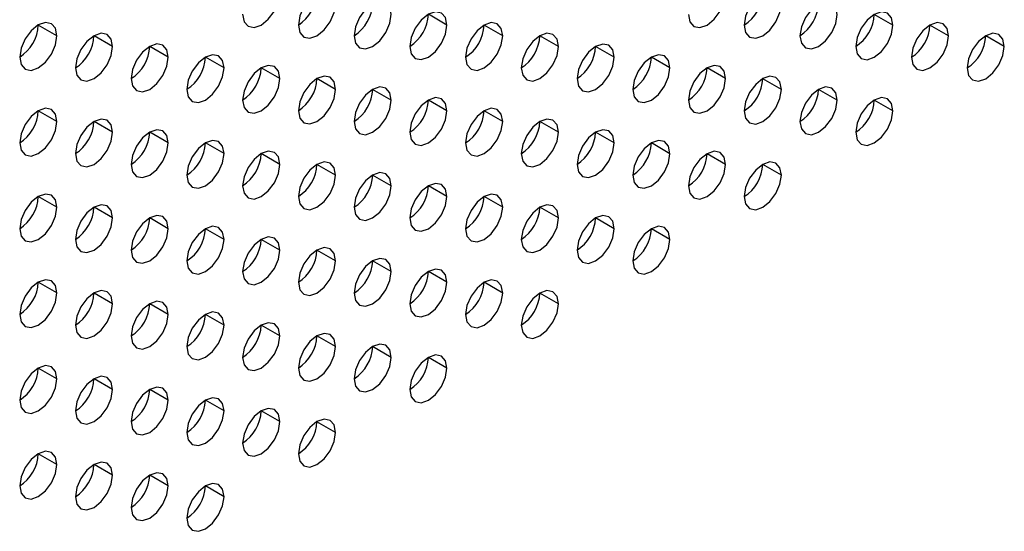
# Model space of a CAD drawing. Header units: millimetres. Extents: x 0 to 1118, y 0 to 864.
# Tile 297 of 438: x 997.35 to 1001.1, y 642.49 to 644.43. Entities that reach past the tile are written whole.
import ezdxf

# ---------------------------------------------------------------- set-up
doc = ezdxf.new("R2010")
doc.units = ezdxf.units.MM

msp = doc.modelspace()

# ---------------------------------------------------------------- linework, layer by layer
at = {"color": 7, "linetype": 'Continuous', "lineweight": 25}
for p, q in [((998.9782, 644.4138), (998.9074, 644.4546)), ((1000.6752, 644.4136), (1000.6045, 644.4545)), ((997.4932, 644.3731), (997.4225, 644.4139)), ((999.1903, 644.373), (999.1196, 644.4138)), ((1000.8873, 644.3728), (1000.8166, 644.4136)), ((997.7054, 644.3323), (997.6347, 644.3731)), ((999.4024, 644.3321), (999.3317, 644.3729)), ((1001.0995, 644.332), (1001.0288, 644.3728)), ((997.9175, 644.2914), (997.8468, 644.3322)), ((999.6146, 644.2913), (999.5438, 644.3321)), ((998.1296, 644.2506), (998.0589, 644.2914)), ((999.8267, 644.2504), (999.756, 644.2912)), ((998.3418, 644.2097), (998.2711, 644.2505)), ((1000.0388, 644.2096), (999.9681, 644.2504)), ((998.5539, 644.1689), (998.4832, 644.2097)), ((1000.251, 644.1687), (1000.1802, 644.2095)), ((998.766, 644.128), (998.6953, 644.1689)), ((1000.4631, 644.1279), (1000.3924, 644.1687)), ((998.9782, 644.0872), (998.9074, 644.128)), ((1000.6752, 644.087), (1000.6045, 644.1278)), ((997.4932, 644.0465), (997.4225, 644.0873)), ((999.1903, 644.0463), (999.1196, 644.0872)), ((997.7054, 644.0057), (997.6347, 644.0465)), ((999.4024, 644.0055), (999.3317, 644.0463)), ((997.9175, 643.9648), (997.8468, 644.0056)), ((999.6146, 643.9646), (999.5438, 644.0055)), ((998.1296, 643.924), (998.0589, 643.9648)), ((999.8267, 643.9238), (999.756, 643.9646)), ((998.3418, 643.8831), (998.2711, 643.9239)), ((1000.0388, 643.883), (999.9681, 643.9238)), ((998.5539, 643.8423), (998.4832, 643.8831)), ((1000.251, 643.8421), (1000.1802, 643.8829)), ((998.766, 643.8014), (998.6953, 643.8422)), ((998.9782, 643.7606), (998.9074, 643.8014)), ((997.4932, 643.7199), (997.4225, 643.7607)), ((999.1903, 643.7197), (999.1196, 643.7605)), ((997.7054, 643.679), (997.6347, 643.7199)), ((999.4024, 643.6789), (999.3317, 643.7197)), ((997.9175, 643.6382), (997.8468, 643.679)), ((999.6146, 643.638), (999.5438, 643.6789)), ((998.1296, 643.5973), (998.0589, 643.6382)), ((999.8267, 643.5972), (999.756, 643.638)), ((998.3418, 643.5565), (998.2711, 643.5973)), ((998.5539, 643.5156), (998.4832, 643.5565)), ((998.766, 643.4748), (998.6953, 643.5156)), ((998.9782, 643.434), (998.9074, 643.4748)), ((997.4932, 643.3933), (997.4225, 643.4341)), ((999.1903, 643.3931), (999.1196, 643.4339)), ((997.7054, 643.3524), (997.6347, 643.3932)), ((999.4024, 643.3523), (999.3317, 643.3931)), ((997.9175, 643.3116), (997.8468, 643.3524)), ((998.1296, 643.2707), (998.0589, 643.3115)), ((998.3418, 643.2299), (998.2711, 643.2707)), ((998.5539, 643.189), (998.4832, 643.2299)), ((998.766, 643.1482), (998.6953, 643.189)), ((998.9782, 643.1073), (998.9074, 643.1482)), ((997.4932, 643.0667), (997.4225, 643.1075)), ((997.7054, 643.0258), (997.6347, 643.0666)), ((997.9175, 642.985), (997.8468, 643.0258)), ((998.1296, 642.9441), (998.0589, 642.9849)), ((998.3418, 642.9033), (998.2711, 642.9441)), ((998.5539, 642.8624), (998.4832, 642.9032)), ((997.4932, 642.74), (997.4225, 642.7809)), ((997.7054, 642.6992), (997.6347, 642.74)), ((997.9175, 642.6583), (997.8468, 642.6992)), ((998.1296, 642.6175), (998.0589, 642.6583))]:
    msp.add_line(p, q, dxfattribs=at)
at = {"color": 7, "linetype": 'Continuous', "lineweight": 25, "flags": 128}
for points in [[(998.2003, 644.4547), (998.2057, 644.4266), (998.2211, 644.4089), (998.244, 644.4045), (998.2711, 644.4139), (998.2981, 644.4357), (998.3211, 644.4667), (998.3364, 644.502), (998.3418, 644.5363)], [(998.5539, 644.4955), (998.5485, 644.5236), (998.5332, 644.5413), (998.5102, 644.5457), (998.4832, 644.5363), (998.4561, 644.5145), (998.4332, 644.4836), (998.4179, 644.4482), (998.4125, 644.4139)], [(999.8974, 644.4545), (999.9028, 644.4264), (999.9181, 644.4088), (999.941, 644.4043), (999.9681, 644.4137), (999.9952, 644.4355), (1000.0181, 644.4665), (1000.0334, 644.5018), (1000.0388, 644.5362)], [(1000.251, 644.4953), (1000.2456, 644.5235), (1000.2302, 644.5411), (1000.2073, 644.5456), (1000.1802, 644.5362), (1000.1532, 644.5143), (1000.1302, 644.4834), (1000.1149, 644.4481), (1000.1095, 644.4137)], [(998.4125, 644.4139), (998.4179, 644.3857), (998.4332, 644.3681), (998.4561, 644.3636), (998.4832, 644.373), (998.5102, 644.3949), (998.5332, 644.4258), (998.5485, 644.4611), (998.5539, 644.4955)], [(998.766, 644.4547), (998.7606, 644.4828), (998.7453, 644.5004), (998.7224, 644.5049), (998.6953, 644.4955), (998.6683, 644.4736), (998.6453, 644.4427), (998.63, 644.4074), (998.6246, 644.373)], [(1000.1095, 644.4137), (1000.1149, 644.3856), (1000.1302, 644.3679), (1000.1532, 644.3635), (1000.1802, 644.3729), (1000.2073, 644.3947), (1000.2302, 644.4256), (1000.2456, 644.461), (1000.251, 644.4953)], [(1000.4631, 644.4545), (1000.4577, 644.4826), (1000.4424, 644.5003), (1000.4194, 644.5047), (1000.3924, 644.4953), (1000.3653, 644.4735), (1000.3424, 644.4425), (1000.327, 644.4072), (1000.3217, 644.3729)], [(998.6246, 644.373), (998.63, 644.3449), (998.6453, 644.3272), (998.6683, 644.3228), (998.6953, 644.3322), (998.7224, 644.354), (998.7453, 644.385), (998.7606, 644.4203), (998.766, 644.4547)], [(998.9782, 644.4138), (998.9728, 644.4419), (998.9574, 644.4596), (998.9345, 644.464), (998.9074, 644.4546), (998.8804, 644.4328), (998.8574, 644.4019), (998.8421, 644.3665), (998.8367, 644.3322)], [(1000.3217, 644.3729), (1000.327, 644.3447), (1000.3424, 644.3271), (1000.3653, 644.3226), (1000.3924, 644.332), (1000.4194, 644.3539), (1000.4424, 644.3848), (1000.4577, 644.4201), (1000.4631, 644.4545)], [(1000.6752, 644.4136), (1000.6698, 644.4418), (1000.6545, 644.4594), (1000.6316, 644.4639), (1000.6045, 644.4545), (1000.5774, 644.4326), (1000.5545, 644.4017), (1000.5392, 644.3664), (1000.5338, 644.332)], [(997.4932, 644.3731), (997.4879, 644.4013), (997.4725, 644.4189), (997.4496, 644.4234), (997.4225, 644.414), (997.3955, 644.3921), (997.3725, 644.3612), (997.3572, 644.3258), (997.3518, 644.2915)], [(998.8367, 644.3322), (998.8421, 644.304), (998.8574, 644.2864), (998.8804, 644.2819), (998.9074, 644.2913), (998.9345, 644.3132), (998.9574, 644.3441), (998.9728, 644.3794), (998.9782, 644.4138)], [(999.1903, 644.373), (999.1849, 644.4011), (999.1696, 644.4187), (999.1466, 644.4232), (999.1196, 644.4138), (999.0925, 644.392), (999.0696, 644.361), (999.0543, 644.3257), (999.0489, 644.2913)], [(1000.5338, 644.332), (1000.5392, 644.3039), (1000.5545, 644.2862), (1000.5774, 644.2818), (1000.6045, 644.2912), (1000.6316, 644.313), (1000.6545, 644.344), (1000.6698, 644.3793), (1000.6752, 644.4136)], [(1000.8873, 644.3728), (1000.882, 644.4009), (1000.8666, 644.4186), (1000.8437, 644.423), (1000.8166, 644.4136), (1000.7896, 644.3918), (1000.7666, 644.3609), (1000.7513, 644.3255), (1000.7459, 644.2912)], [(997.7054, 644.3323), (997.7, 644.3604), (997.6847, 644.3781), (997.6617, 644.3825), (997.6347, 644.3731), (997.6076, 644.3513), (997.5847, 644.3203), (997.5693, 644.285), (997.5639, 644.2506)], [(999.4024, 644.3321), (999.397, 644.3603), (999.3817, 644.3779), (999.3588, 644.3824), (999.3317, 644.3729), (999.3047, 644.3511), (999.2817, 644.3202), (999.2664, 644.2848), (999.261, 644.2505)], [(1001.0995, 644.332), (1001.0941, 644.3601), (1001.0788, 644.3777), (1001.0558, 644.3822), (1001.0288, 644.3728), (1001.0017, 644.3509), (1000.9788, 644.32), (1000.9634, 644.2847), (1000.9581, 644.2503)], [(997.3518, 644.2915), (997.3572, 644.2633), (997.3725, 644.2457), (997.3955, 644.2412), (997.4225, 644.2506), (997.4496, 644.2725), (997.4725, 644.3034), (997.4879, 644.3388), (997.4932, 644.3731)], [(997.9175, 644.2914), (997.9121, 644.3196), (997.8968, 644.3372), (997.8738, 644.3417), (997.8468, 644.3323), (997.8197, 644.3104), (997.7968, 644.2795), (997.7815, 644.2441), (997.7761, 644.2098)], [(999.0489, 644.2913), (999.0543, 644.2632), (999.0696, 644.2455), (999.0925, 644.2411), (999.1196, 644.2505), (999.1466, 644.2723), (999.1696, 644.3033), (999.1849, 644.3386), (999.1903, 644.373)], [(999.6146, 644.2913), (999.6092, 644.3194), (999.5938, 644.337), (999.5709, 644.3415), (999.5438, 644.3321), (999.5168, 644.3103), (999.4938, 644.2793), (999.4785, 644.244), (999.4731, 644.2096)], [(1000.7459, 644.2912), (1000.7513, 644.263), (1000.7666, 644.2454), (1000.7896, 644.2409), (1000.8166, 644.2503), (1000.8437, 644.2722), (1000.8666, 644.3031), (1000.882, 644.3384), (1000.8873, 644.3728)], [(997.5639, 644.2506), (997.5693, 644.2225), (997.5847, 644.2048), (997.6076, 644.2004), (997.6347, 644.2098), (997.6617, 644.2316), (997.6847, 644.2626), (997.7, 644.2979), (997.7054, 644.3323)], [(998.1296, 644.2506), (998.1242, 644.2787), (998.1089, 644.2964), (998.086, 644.3008), (998.0589, 644.2914), (998.0319, 644.2696), (998.0089, 644.2386), (997.9936, 644.2033), (997.9882, 644.1689)], [(999.261, 644.2505), (999.2664, 644.2223), (999.2817, 644.2047), (999.3047, 644.2002), (999.3317, 644.2096), (999.3588, 644.2315), (999.3817, 644.2624), (999.397, 644.2978), (999.4024, 644.3321)], [(999.8267, 644.2504), (999.8213, 644.2786), (999.806, 644.2962), (999.783, 644.3007), (999.756, 644.2913), (999.7289, 644.2694), (999.706, 644.2385), (999.6906, 644.2031), (999.6853, 644.1688)], [(1000.9581, 644.2503), (1000.9634, 644.2222), (1000.9788, 644.2045), (1001.0017, 644.2001), (1001.0288, 644.2095), (1001.0558, 644.2313), (1001.0788, 644.2623), (1001.0941, 644.2976), (1001.0995, 644.332)], [(997.7761, 644.2098), (997.7815, 644.1816), (997.7968, 644.164), (997.8197, 644.1595), (997.8468, 644.1689), (997.8738, 644.1908), (997.8968, 644.2217), (997.9121, 644.2571), (997.9175, 644.2914)], [(999.4731, 644.2096), (999.4785, 644.1815), (999.4938, 644.1638), (999.5168, 644.1594), (999.5438, 644.1688), (999.5709, 644.1906), (999.5938, 644.2216), (999.6092, 644.2569), (999.6146, 644.2913)], [(997.9882, 644.1689), (997.9936, 644.1408), (998.0089, 644.1232), (998.0319, 644.1187), (998.0589, 644.1281), (998.086, 644.1499), (998.1089, 644.1809), (998.1242, 644.2162), (998.1296, 644.2506)], [(998.3418, 644.2097), (998.3364, 644.2379), (998.3211, 644.2555), (998.2981, 644.26), (998.2711, 644.2506), (998.244, 644.2287), (998.2211, 644.1978), (998.2057, 644.1624), (998.2003, 644.1281)], [(999.6853, 644.1688), (999.6906, 644.1406), (999.706, 644.123), (999.7289, 644.1185), (999.756, 644.1279), (999.783, 644.1498), (999.806, 644.1807), (999.8213, 644.2161), (999.8267, 644.2504)], [(1000.0388, 644.2096), (1000.0334, 644.2377), (1000.0181, 644.2554), (999.9952, 644.2598), (999.9681, 644.2504), (999.941, 644.2286), (999.9181, 644.1976), (999.9028, 644.1623), (999.8974, 644.1279)], [(998.2003, 644.1281), (998.2057, 644.0999), (998.2211, 644.0823), (998.244, 644.0778), (998.2711, 644.0873), (998.2981, 644.1091), (998.3211, 644.14), (998.3364, 644.1754), (998.3418, 644.2097)], [(998.5539, 644.1689), (998.5485, 644.197), (998.5332, 644.2147), (998.5102, 644.2191), (998.4832, 644.2097), (998.4561, 644.1879), (998.4332, 644.1569), (998.4179, 644.1216), (998.4125, 644.0872)], [(999.8974, 644.1279), (999.9028, 644.0998), (999.9181, 644.0821), (999.941, 644.0777), (999.9681, 644.0871), (999.9952, 644.1089), (1000.0181, 644.1399), (1000.0334, 644.1752), (1000.0388, 644.2096)], [(1000.251, 644.1687), (1000.2456, 644.1969), (1000.2302, 644.2145), (1000.2073, 644.219), (1000.1802, 644.2096), (1000.1532, 644.1877), (1000.1302, 644.1568), (1000.1149, 644.1214), (1000.1095, 644.0871)], [(998.4125, 644.0872), (998.4179, 644.0591), (998.4332, 644.0415), (998.4561, 644.037), (998.4832, 644.0464), (998.5102, 644.0682), (998.5332, 644.0992), (998.5485, 644.1345), (998.5539, 644.1689)], [(998.766, 644.128), (998.7606, 644.1562), (998.7453, 644.1738), (998.7224, 644.1783), (998.6953, 644.1689), (998.6683, 644.147), (998.6453, 644.1161), (998.63, 644.0807), (998.6246, 644.0464)], [(1000.1095, 644.0871), (1000.1149, 644.0589), (1000.1302, 644.0413), (1000.1532, 644.0368), (1000.1802, 644.0462), (1000.2073, 644.0681), (1000.2302, 644.099), (1000.2456, 644.1344), (1000.251, 644.1687)], [(1000.4631, 644.1279), (1000.4577, 644.156), (1000.4424, 644.1737), (1000.4194, 644.1781), (1000.3924, 644.1687), (1000.3653, 644.1469), (1000.3424, 644.1159), (1000.327, 644.0806), (1000.3217, 644.0462)], [(998.6246, 644.0464), (998.63, 644.0183), (998.6453, 644.0006), (998.6683, 643.9962), (998.6953, 644.0056), (998.7224, 644.0274), (998.7453, 644.0583), (998.7606, 644.0937), (998.766, 644.128)], [(998.9782, 644.0872), (998.9728, 644.1153), (998.9574, 644.133), (998.9345, 644.1374), (998.9074, 644.128), (998.8804, 644.1062), (998.8574, 644.0752), (998.8421, 644.0399), (998.8367, 644.0055)], [(1000.3217, 644.0462), (1000.327, 644.0181), (1000.3424, 644.0005), (1000.3653, 643.996), (1000.3924, 644.0054), (1000.4194, 644.0272), (1000.4424, 644.0582), (1000.4577, 644.0935), (1000.4631, 644.1279)], [(1000.6752, 644.087), (1000.6698, 644.1152), (1000.6545, 644.1328), (1000.6316, 644.1373), (1000.6045, 644.1279), (1000.5774, 644.106), (1000.5545, 644.0751), (1000.5392, 644.0397), (1000.5338, 644.0054)], [(997.4932, 644.0465), (997.4879, 644.0746), (997.4725, 644.0923), (997.4496, 644.0967), (997.4225, 644.0873), (997.3955, 644.0655), (997.3725, 644.0346), (997.3572, 643.9992), (997.3518, 643.9649)], [(998.8367, 644.0055), (998.8421, 643.9774), (998.8574, 643.9598), (998.8804, 643.9553), (998.9074, 643.9647), (998.9345, 643.9866), (998.9574, 644.0175), (998.9728, 644.0528), (998.9782, 644.0872)], [(999.1903, 644.0463), (999.1849, 644.0745), (999.1696, 644.0921), (999.1466, 644.0966), (999.1196, 644.0872), (999.0925, 644.0653), (999.0696, 644.0344), (999.0543, 643.9991), (999.0489, 643.9647)], [(1000.5338, 644.0054), (1000.5392, 643.9772), (1000.5545, 643.9596), (1000.5774, 643.9551), (1000.6045, 643.9646), (1000.6316, 643.9864), (1000.6545, 644.0173), (1000.6698, 644.0527), (1000.6752, 644.087)], [(997.3518, 643.9649), (997.3572, 643.9367), (997.3725, 643.9191), (997.3955, 643.9146), (997.4225, 643.924), (997.4496, 643.9459), (997.4725, 643.9768), (997.4879, 644.0121), (997.4932, 644.0465)], [(997.7054, 644.0057), (997.7, 644.0338), (997.6847, 644.0514), (997.6617, 644.0559), (997.6347, 644.0465), (997.6076, 644.0247), (997.5847, 643.9937), (997.5693, 643.9584), (997.5639, 643.924)], [(999.0489, 643.9647), (999.0543, 643.9366), (999.0696, 643.9189), (999.0925, 643.9145), (999.1196, 643.9239), (999.1466, 643.9457), (999.1696, 643.9766), (999.1849, 644.012), (999.1903, 644.0463)], [(999.4024, 644.0055), (999.397, 644.0336), (999.3817, 644.0513), (999.3588, 644.0557), (999.3317, 644.0463), (999.3047, 644.0245), (999.2817, 643.9935), (999.2664, 643.9582), (999.261, 643.9239)], [(997.5639, 643.924), (997.5693, 643.8959), (997.5847, 643.8782), (997.6076, 643.8738), (997.6347, 643.8832), (997.6617, 643.905), (997.6847, 643.936), (997.7, 643.9713), (997.7054, 644.0057)], [(997.9175, 643.9648), (997.9121, 643.9929), (997.8968, 644.0106), (997.8738, 644.015), (997.8468, 644.0056), (997.8197, 643.9838), (997.7968, 643.9529), (997.7815, 643.9175), (997.7761, 643.8832)], [(999.261, 643.9239), (999.2664, 643.8957), (999.2817, 643.8781), (999.3047, 643.8736), (999.3317, 643.883), (999.3588, 643.9049), (999.3817, 643.9358), (999.397, 643.9711), (999.4024, 644.0055)], [(999.6146, 643.9646), (999.6092, 643.9928), (999.5938, 644.0104), (999.5709, 644.0149), (999.5438, 644.0055), (999.5168, 643.9836), (999.4938, 643.9527), (999.4785, 643.9174), (999.4731, 643.883)], [(997.7761, 643.8832), (997.7815, 643.855), (997.7968, 643.8374), (997.8197, 643.8329), (997.8468, 643.8423), (997.8738, 643.8642), (997.8968, 643.8951), (997.9121, 643.9305), (997.9175, 643.9648)], [(998.1296, 643.924), (998.1242, 643.9521), (998.1089, 643.9697), (998.086, 643.9742), (998.0589, 643.9648), (998.0319, 643.943), (998.0089, 643.912), (997.9936, 643.8767), (997.9882, 643.8423)], [(999.4731, 643.883), (999.4785, 643.8549), (999.4938, 643.8372), (999.5168, 643.8328), (999.5438, 643.8422), (999.5709, 643.864), (999.5938, 643.895), (999.6092, 643.9303), (999.6146, 643.9646)], [(999.8267, 643.9238), (999.8213, 643.9519), (999.806, 643.9696), (999.783, 643.974), (999.756, 643.9646), (999.7289, 643.9428), (999.706, 643.9119), (999.6906, 643.8765), (999.6853, 643.8422)], [(998.3418, 643.8831), (998.3364, 643.9113), (998.3211, 643.9289), (998.2981, 643.9334), (998.2711, 643.9239), (998.244, 643.9021), (998.2211, 643.8712), (998.2057, 643.8358), (998.2003, 643.8015)], [(1000.0388, 643.883), (1000.0334, 643.9111), (1000.0181, 643.9287), (999.9952, 643.9332), (999.9681, 643.9238), (999.941, 643.902), (999.9181, 643.871), (999.9028, 643.8357), (999.8974, 643.8013)], [(997.9882, 643.8423), (997.9936, 643.8142), (998.0089, 643.7965), (998.0319, 643.7921), (998.0589, 643.8015), (998.086, 643.8233), (998.1089, 643.8543), (998.1242, 643.8896), (998.1296, 643.924)], [(998.5539, 643.8423), (998.5485, 643.8704), (998.5332, 643.888), (998.5102, 643.8925), (998.4832, 643.8831), (998.4561, 643.8613), (998.4332, 643.8303), (998.4179, 643.795), (998.4125, 643.7606)], [(999.6853, 643.8422), (999.6906, 643.814), (999.706, 643.7964), (999.7289, 643.7919), (999.756, 643.8013), (999.783, 643.8232), (999.806, 643.8541), (999.8213, 643.8894), (999.8267, 643.9238)], [(1000.251, 643.8421), (1000.2456, 643.8702), (1000.2302, 643.8879), (1000.2073, 643.8923), (1000.1802, 643.8829), (1000.1532, 643.8611), (1000.1302, 643.8302), (1000.1149, 643.7948), (1000.1095, 643.7605)], [(998.2003, 643.8015), (998.2057, 643.7733), (998.2211, 643.7557), (998.244, 643.7512), (998.2711, 643.7606), (998.2981, 643.7825), (998.3211, 643.8134), (998.3364, 643.8488), (998.3418, 643.8831)], [(998.766, 643.8014), (998.7606, 643.8296), (998.7453, 643.8472), (998.7224, 643.8517), (998.6953, 643.8423), (998.6683, 643.8204), (998.6453, 643.7895), (998.63, 643.7541), (998.6246, 643.7198)], [(999.8974, 643.8013), (999.9028, 643.7732), (999.9181, 643.7555), (999.941, 643.7511), (999.9681, 643.7605), (999.9952, 643.7823), (1000.0181, 643.8133), (1000.0334, 643.8486), (1000.0388, 643.883)], [(998.4125, 643.7606), (998.4179, 643.7325), (998.4332, 643.7148), (998.4561, 643.7104), (998.4832, 643.7198), (998.5102, 643.7416), (998.5332, 643.7726), (998.5485, 643.8079), (998.5539, 643.8423)], [(1000.1095, 643.7605), (1000.1149, 643.7323), (1000.1302, 643.7147), (1000.1532, 643.7102), (1000.1802, 643.7196), (1000.2073, 643.7415), (1000.2302, 643.7724), (1000.2456, 643.8078), (1000.251, 643.8421)], [(998.6246, 643.7198), (998.63, 643.6916), (998.6453, 643.674), (998.6683, 643.6695), (998.6953, 643.6789), (998.7224, 643.7008), (998.7453, 643.7317), (998.7606, 643.7671), (998.766, 643.8014)], [(998.9782, 643.7606), (998.9728, 643.7887), (998.9574, 643.8064), (998.9345, 643.8108), (998.9074, 643.8014), (998.8804, 643.7796), (998.8574, 643.7486), (998.8421, 643.7133), (998.8367, 643.6789)], [(997.4932, 643.7199), (997.4879, 643.748), (997.4725, 643.7657), (997.4496, 643.7701), (997.4225, 643.7607), (997.3955, 643.7389), (997.3725, 643.7079), (997.3572, 643.6726), (997.3518, 643.6382)], [(998.8367, 643.6789), (998.8421, 643.6508), (998.8574, 643.6331), (998.8804, 643.6287), (998.9074, 643.6381), (998.9345, 643.6599), (998.9574, 643.6909), (998.9728, 643.7262), (998.9782, 643.7606)], [(999.1903, 643.7197), (999.1849, 643.7479), (999.1696, 643.7655), (999.1466, 643.77), (999.1196, 643.7606), (999.0925, 643.7387), (999.0696, 643.7078), (999.0543, 643.6724), (999.0489, 643.6381)], [(997.3518, 643.6382), (997.3572, 643.6101), (997.3725, 643.5925), (997.3955, 643.588), (997.4225, 643.5974), (997.4496, 643.6192), (997.4725, 643.6502), (997.4879, 643.6855), (997.4932, 643.7199)], [(997.7054, 643.679), (997.7, 643.7072), (997.6847, 643.7248), (997.6617, 643.7293), (997.6347, 643.7199), (997.6076, 643.698), (997.5847, 643.6671), (997.5693, 643.6318), (997.5639, 643.5974)], [(999.0489, 643.6381), (999.0543, 643.6099), (999.0696, 643.5923), (999.0925, 643.5878), (999.1196, 643.5973), (999.1466, 643.6191), (999.1696, 643.65), (999.1849, 643.6854), (999.1903, 643.7197)], [(999.4024, 643.6789), (999.397, 643.707), (999.3817, 643.7247), (999.3588, 643.7291), (999.3317, 643.7197), (999.3047, 643.6979), (999.2817, 643.6669), (999.2664, 643.6316), (999.261, 643.5972)], [(997.5639, 643.5974), (997.5693, 643.5693), (997.5847, 643.5516), (997.6076, 643.5472), (997.6347, 643.5566), (997.6617, 643.5784), (997.6847, 643.6093), (997.7, 643.6447), (997.7054, 643.679)], [(997.9175, 643.6382), (997.9121, 643.6663), (997.8968, 643.684), (997.8738, 643.6884), (997.8468, 643.679), (997.8197, 643.6572), (997.7968, 643.6262), (997.7815, 643.5909), (997.7761, 643.5565)], [(999.261, 643.5972), (999.2664, 643.5691), (999.2817, 643.5515), (999.3047, 643.547), (999.3317, 643.5564), (999.3588, 643.5782), (999.3817, 643.6092), (999.397, 643.6445), (999.4024, 643.6789)], [(999.6146, 643.638), (999.6092, 643.6662), (999.5938, 643.6838), (999.5709, 643.6883), (999.5438, 643.6789), (999.5168, 643.657), (999.4938, 643.6261), (999.4785, 643.5907), (999.4731, 643.5564)], [(997.7761, 643.5565), (997.7815, 643.5284), (997.7968, 643.5108), (997.8197, 643.5063), (997.8468, 643.5157), (997.8738, 643.5376), (997.8968, 643.5685), (997.9121, 643.6038), (997.9175, 643.6382)], [(998.1296, 643.5973), (998.1242, 643.6255), (998.1089, 643.6431), (998.086, 643.6476), (998.0589, 643.6382), (998.0319, 643.6163), (998.0089, 643.5854), (997.9936, 643.5501), (997.9882, 643.5157)], [(999.4731, 643.5564), (999.4785, 643.5283), (999.4938, 643.5106), (999.5168, 643.5062), (999.5438, 643.5156), (999.5709, 643.5374), (999.5938, 643.5683), (999.6092, 643.6037), (999.6146, 643.638)], [(999.8267, 643.5972), (999.8213, 643.6253), (999.806, 643.643), (999.783, 643.6474), (999.756, 643.638), (999.7289, 643.6162), (999.706, 643.5852), (999.6906, 643.5499), (999.6853, 643.5155)], [(997.9882, 643.5157), (997.9936, 643.4876), (998.0089, 643.4699), (998.0319, 643.4655), (998.0589, 643.4749), (998.086, 643.4967), (998.1089, 643.5276), (998.1242, 643.563), (998.1296, 643.5973)], [(998.3418, 643.5565), (998.3364, 643.5846), (998.3211, 643.6023), (998.2981, 643.6067), (998.2711, 643.5973), (998.244, 643.5755), (998.2211, 643.5445), (998.2057, 643.5092), (998.2003, 643.4749)], [(999.6853, 643.5155), (999.6906, 643.4874), (999.706, 643.4698), (999.7289, 643.4653), (999.756, 643.4747), (999.783, 643.4965), (999.806, 643.5275), (999.8213, 643.5628), (999.8267, 643.5972)], [(998.2003, 643.4749), (998.2057, 643.4467), (998.2211, 643.4291), (998.244, 643.4246), (998.2711, 643.434), (998.2981, 643.4559), (998.3211, 643.4868), (998.3364, 643.5221), (998.3418, 643.5565)], [(998.5539, 643.5156), (998.5485, 643.5438), (998.5332, 643.5614), (998.5102, 643.5659), (998.4832, 643.5565), (998.4561, 643.5346), (998.4332, 643.5037), (998.4179, 643.4684), (998.4125, 643.434)], [(998.4125, 643.434), (998.4179, 643.4059), (998.4332, 643.3882), (998.4561, 643.3838), (998.4832, 643.3932), (998.5102, 643.415), (998.5332, 643.446), (998.5485, 643.4813), (998.5539, 643.5156)], [(998.766, 643.4748), (998.7606, 643.5029), (998.7453, 643.5206), (998.7224, 643.525), (998.6953, 643.5156), (998.6683, 643.4938), (998.6453, 643.4629), (998.63, 643.4275), (998.6246, 643.3932)], [(998.6246, 643.3932), (998.63, 643.365), (998.6453, 643.3474), (998.6683, 643.3429), (998.6953, 643.3523), (998.7224, 643.3742), (998.7453, 643.4051), (998.7606, 643.4404), (998.766, 643.4748)], [(998.9782, 643.434), (998.9728, 643.4621), (998.9574, 643.4797), (998.9345, 643.4842), (998.9074, 643.4748), (998.8804, 643.453), (998.8574, 643.422), (998.8421, 643.3867), (998.8367, 643.3523)], [(997.4932, 643.3933), (997.4879, 643.4214), (997.4725, 643.4391), (997.4496, 643.4435), (997.4225, 643.4341), (997.3955, 643.4123), (997.3725, 643.3813), (997.3572, 643.346), (997.3518, 643.3116)], [(999.1903, 643.3931), (999.1849, 643.4212), (999.1696, 643.4389), (999.1466, 643.4433), (999.1196, 643.4339), (999.0925, 643.4121), (999.0696, 643.3812), (999.0543, 643.3458), (999.0489, 643.3115)], [(997.7054, 643.3524), (997.7, 643.3806), (997.6847, 643.3982), (997.6617, 643.4027), (997.6347, 643.3933), (997.6076, 643.3714), (997.5847, 643.3405), (997.5693, 643.3051), (997.5639, 643.2708)], [(998.8367, 643.3523), (998.8421, 643.3242), (998.8574, 643.3065), (998.8804, 643.3021), (998.9074, 643.3115), (998.9345, 643.3333), (998.9574, 643.3643), (998.9728, 643.3996), (998.9782, 643.434)], [(999.4024, 643.3523), (999.397, 643.3804), (999.3817, 643.398), (999.3588, 643.4025), (999.3317, 643.3931), (999.3047, 643.3713), (999.2817, 643.3403), (999.2664, 643.305), (999.261, 643.2706)], [(997.3518, 643.3116), (997.3572, 643.2835), (997.3725, 643.2658), (997.3955, 643.2614), (997.4225, 643.2708), (997.4496, 643.2926), (997.4725, 643.3236), (997.4879, 643.3589), (997.4932, 643.3933)], [(997.9175, 643.3116), (997.9121, 643.3397), (997.8968, 643.3574), (997.8738, 643.3618), (997.8468, 643.3524), (997.8197, 643.3306), (997.7968, 643.2996), (997.7815, 643.2643), (997.7761, 643.2299)], [(999.0489, 643.3115), (999.0543, 643.2833), (999.0696, 643.2657), (999.0925, 643.2612), (999.1196, 643.2706), (999.1466, 643.2925), (999.1696, 643.3234), (999.1849, 643.3588), (999.1903, 643.3931)], [(997.5639, 643.2708), (997.5693, 643.2426), (997.5847, 643.225), (997.6076, 643.2205), (997.6347, 643.2299), (997.6617, 643.2518), (997.6847, 643.2827), (997.7, 643.3181), (997.7054, 643.3524)], [(999.261, 643.2706), (999.2664, 643.2425), (999.2817, 643.2248), (999.3047, 643.2204), (999.3317, 643.2298), (999.3588, 643.2516), (999.3817, 643.2826), (999.397, 643.3179), (999.4024, 643.3523)], [(997.7761, 643.2299), (997.7815, 643.2018), (997.7968, 643.1842), (997.8197, 643.1797), (997.8468, 643.1891), (997.8738, 643.2109), (997.8968, 643.2419), (997.9121, 643.2772), (997.9175, 643.3116)], [(998.1296, 643.2707), (998.1242, 643.2989), (998.1089, 643.3165), (998.086, 643.321), (998.0589, 643.3116), (998.0319, 643.2897), (998.0089, 643.2588), (997.9936, 643.2234), (997.9882, 643.1891)], [(997.9882, 643.1891), (997.9936, 643.1609), (998.0089, 643.1433), (998.0319, 643.1388), (998.0589, 643.1483), (998.086, 643.1701), (998.1089, 643.201), (998.1242, 643.2364), (998.1296, 643.2707)], [(998.3418, 643.2299), (998.3364, 643.258), (998.3211, 643.2757), (998.2981, 643.2801), (998.2711, 643.2707), (998.244, 643.2489), (998.2211, 643.2179), (998.2057, 643.1826), (998.2003, 643.1482)], [(998.2003, 643.1482), (998.2057, 643.1201), (998.2211, 643.1025), (998.244, 643.098), (998.2711, 643.1074), (998.2981, 643.1292), (998.3211, 643.1602), (998.3364, 643.1955), (998.3418, 643.2299)], [(998.5539, 643.189), (998.5485, 643.2172), (998.5332, 643.2348), (998.5102, 643.2393), (998.4832, 643.2299), (998.4561, 643.208), (998.4332, 643.1771), (998.4179, 643.1417), (998.4125, 643.1074)], [(998.4125, 643.1074), (998.4179, 643.0793), (998.4332, 643.0616), (998.4561, 643.0572), (998.4832, 643.0666), (998.5102, 643.0884), (998.5332, 643.1193), (998.5485, 643.1547), (998.5539, 643.189)], [(998.766, 643.1482), (998.7606, 643.1763), (998.7453, 643.194), (998.7224, 643.1984), (998.6953, 643.189), (998.6683, 643.1672), (998.6453, 643.1362), (998.63, 643.1009), (998.6246, 643.0665)], [(998.6246, 643.0665), (998.63, 643.0384), (998.6453, 643.0208), (998.6683, 643.0163), (998.6953, 643.0257), (998.7224, 643.0475), (998.7453, 643.0785), (998.7606, 643.1138), (998.766, 643.1482)], [(998.9782, 643.1073), (998.9728, 643.1355), (998.9574, 643.1531), (998.9345, 643.1576), (998.9074, 643.1482), (998.8804, 643.1263), (998.8574, 643.0954), (998.8421, 643.0601), (998.8367, 643.0257)], [(997.4932, 643.0667), (997.4879, 643.0948), (997.4725, 643.1124), (997.4496, 643.1169), (997.4225, 643.1075), (997.3955, 643.0856), (997.3725, 643.0547), (997.3572, 643.0194), (997.3518, 642.985)], [(998.8367, 643.0257), (998.8421, 642.9976), (998.8574, 642.9799), (998.8804, 642.9755), (998.9074, 642.9849), (998.9345, 643.0067), (998.9574, 643.0376), (998.9728, 643.073), (998.9782, 643.1073)], [(997.3518, 642.985), (997.3572, 642.9569), (997.3725, 642.9392), (997.3955, 642.9348), (997.4225, 642.9442), (997.4496, 642.966), (997.4725, 642.997), (997.4879, 643.0323), (997.4932, 643.0667)], [(997.7054, 643.0258), (997.7, 643.0539), (997.6847, 643.0716), (997.6617, 643.076), (997.6347, 643.0666), (997.6076, 643.0448), (997.5847, 643.0139), (997.5693, 642.9785), (997.5639, 642.9442)], [(997.5639, 642.9442), (997.5693, 642.916), (997.5847, 642.8984), (997.6076, 642.8939), (997.6347, 642.9033), (997.6617, 642.9252), (997.6847, 642.9561), (997.7, 642.9914), (997.7054, 643.0258)], [(997.9175, 642.985), (997.9121, 643.0131), (997.8968, 643.0307), (997.8738, 643.0352), (997.8468, 643.0258), (997.8197, 643.004), (997.7968, 642.973), (997.7815, 642.9377), (997.7761, 642.9033)], [(998.1296, 642.9441), (998.1242, 642.9723), (998.1089, 642.9899), (998.086, 642.9944), (998.0589, 642.9849), (998.0319, 642.9631), (998.0089, 642.9322), (997.9936, 642.8968), (997.9882, 642.8625)], [(997.7761, 642.9033), (997.7815, 642.8752), (997.7968, 642.8575), (997.8197, 642.8531), (997.8468, 642.8625), (997.8738, 642.8843), (997.8968, 642.9153), (997.9121, 642.9506), (997.9175, 642.985)], [(998.3418, 642.9033), (998.3364, 642.9314), (998.3211, 642.949), (998.2981, 642.9535), (998.2711, 642.9441), (998.244, 642.9223), (998.2211, 642.8913), (998.2057, 642.856), (998.2003, 642.8216)], [(997.9882, 642.8625), (997.9936, 642.8343), (998.0089, 642.8167), (998.0319, 642.8122), (998.0589, 642.8216), (998.086, 642.8435), (998.1089, 642.8744), (998.1242, 642.9098), (998.1296, 642.9441)], [(998.5539, 642.8624), (998.5485, 642.8906), (998.5332, 642.9082), (998.5102, 642.9127), (998.4832, 642.9033), (998.4561, 642.8814), (998.4332, 642.8505), (998.4179, 642.8151), (998.4125, 642.7808)], [(998.2003, 642.8216), (998.2057, 642.7935), (998.2211, 642.7758), (998.244, 642.7714), (998.2711, 642.7808), (998.2981, 642.8026), (998.3211, 642.8336), (998.3364, 642.8689), (998.3418, 642.9033)], [(998.4125, 642.7808), (998.4179, 642.7526), (998.4332, 642.735), (998.4561, 642.7305), (998.4832, 642.7399), (998.5102, 642.7618), (998.5332, 642.7927), (998.5485, 642.8281), (998.5539, 642.8624)], [(997.4932, 642.74), (997.4879, 642.7682), (997.4725, 642.7858), (997.4496, 642.7903), (997.4225, 642.7809), (997.3955, 642.759), (997.3725, 642.7281), (997.3572, 642.6927), (997.3518, 642.6584)], [(997.3518, 642.6584), (997.3572, 642.6303), (997.3725, 642.6126), (997.3955, 642.6082), (997.4225, 642.6176), (997.4496, 642.6394), (997.4725, 642.6703), (997.4879, 642.7057), (997.4932, 642.74)], [(997.7054, 642.6992), (997.7, 642.7273), (997.6847, 642.745), (997.6617, 642.7494), (997.6347, 642.74), (997.6076, 642.7182), (997.5847, 642.6872), (997.5693, 642.6519), (997.5639, 642.6175)], [(997.5639, 642.6175), (997.5693, 642.5894), (997.5847, 642.5718), (997.6076, 642.5673), (997.6347, 642.5767), (997.6617, 642.5986), (997.6847, 642.6295), (997.7, 642.6648), (997.7054, 642.6992)], [(997.9175, 642.6583), (997.9121, 642.6865), (997.8968, 642.7041), (997.8738, 642.7086), (997.8468, 642.6992), (997.8197, 642.6773), (997.7968, 642.6464), (997.7815, 642.6111), (997.7761, 642.5767)], [(997.7761, 642.5767), (997.7815, 642.5486), (997.7968, 642.5309), (997.8197, 642.5265), (997.8468, 642.5359), (997.8738, 642.5577), (997.8968, 642.5886), (997.9121, 642.624), (997.9175, 642.6583)], [(998.1296, 642.6175), (998.1242, 642.6456), (998.1089, 642.6633), (998.086, 642.6677), (998.0589, 642.6583), (998.0319, 642.6365), (998.0089, 642.6055), (997.9936, 642.5702), (997.9882, 642.5359)], [(997.9882, 642.5359), (997.9936, 642.5077), (998.0089, 642.4901), (998.0319, 642.4856), (998.0589, 642.495), (998.086, 642.5169), (998.1089, 642.5478), (998.1242, 642.5831), (998.1296, 642.6175)]]:
    msp.add_lwpolyline(points, dxfattribs=at)
at = {"color": 7, "linetype": 'Continuous', "lineweight": 25}
for centre in [(998.3297, 644.5433), (1000.0267, 644.5431), (998.5418, 644.5025), (1000.2389, 644.5023), (998.7539, 644.4616), (1000.451, 644.4615), (997.269, 644.4209), (998.9661, 644.4208), (1000.6631, 644.4206), (997.4811, 644.3801), (999.1782, 644.3799), (1000.8752, 644.3798), (997.6933, 644.3392), (999.3903, 644.3391), (997.9054, 644.2984), (999.6025, 644.2982), (998.1175, 644.2575), (999.8146, 644.2574), (998.3297, 644.2167), (1000.0267, 644.2165), (998.5418, 644.1758), (1000.2389, 644.1757), (998.7539, 644.135), (1000.451, 644.1348), (997.269, 644.0943), (998.9661, 644.0941), (997.4811, 644.0535), (999.1782, 644.0533), (997.6933, 644.0126), (999.3903, 644.0125), (997.9054, 643.9718), (999.6025, 643.9716), (998.1175, 643.9309), (999.8146, 643.9308), (998.3297, 643.8901), (1000.0267, 643.8899), (998.5418, 643.8492), (998.7539, 643.8084), (997.269, 643.7677), (998.9661, 643.7675), (997.4811, 643.7268), (999.1782, 643.7267), (997.6933, 643.686), (999.3903, 643.6858), (997.9054, 643.6452), (999.6025, 643.645), (998.1175, 643.6043), (998.3297, 643.5635), (998.5418, 643.5226), (998.7539, 643.4818), (997.269, 643.4411), (998.9661, 643.4409), (997.4811, 643.4002), (999.1782, 643.4001), (997.6933, 643.3594), (997.9054, 643.3185), (998.1175, 643.2777), (998.3297, 643.2368), (998.5418, 643.196), (998.7539, 643.1551), (997.269, 643.1145), (997.4811, 643.0736), (997.6933, 643.0328), (997.9054, 642.9919), (998.1175, 642.9511), (998.3297, 642.9102), (997.269, 642.7878), (997.4811, 642.747), (997.6933, 642.7061), (997.9054, 642.6653)]:
    msp.add_arc(centre, 0.1537, 302.6055, 357.3945, dxfattribs=at)

doc.saveas('drawing.dxf')
